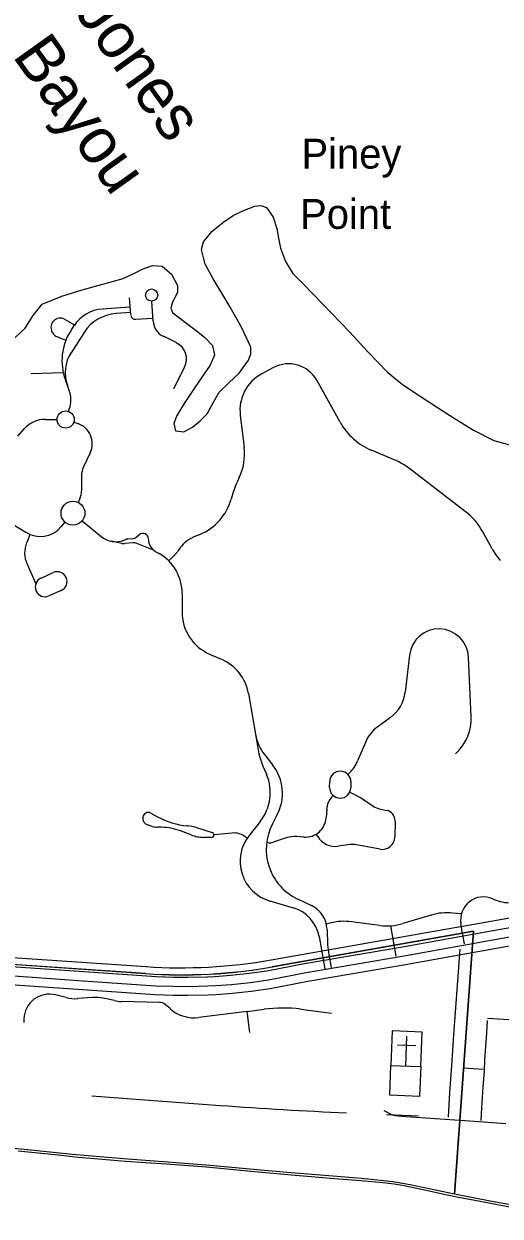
# Model space of a CAD drawing. Extents: x 1219626 to 1426462, y 456797 to 752399.
# Drawn here: x 1355137 to 1360322, y 507054 to 520029 of the extents above; entities that cross this region are included whole.
import ezdxf

# ---------------------------------------------------------------- set-up
doc = ezdxf.new("R2010")
doc.units = 0
for name, color, linetype in [('Cities Incorporated Area', 7, 'Continuous'), ('City Streets', 7, 'Continuous'), ('County Routes Highway Center Lines', 7, 'Continuous'), ('Culture', 7, 'Continuous'), ('Geographic Features Text', 7, 'Continuous'), ('Islands Coastal', 7, 'Continuous'), ('Local Roads Improved', 7, 'Continuous'), ('Local Roads Paved', 7, 'Continuous'), ('Narrow River Creek and Branch and Slough Text', 7, 'Continuous'), ('State Park', 7, 'Continuous'), ('Uninventoried Roads and Features', 7, 'Continuous'), ('US Route Divided Highway Outline and Fill', 7, 'Continuous'), ('US Routes Highway Center Lines', 7, 'Continuous')]:
    doc.layers.add(name, color=color, linetype=linetype)

msp = doc.modelspace()

# ---------------------------------------------------------------- linework, layer by layer
at = {"layer": 'Cities Incorporated Area'}
for p, q in [((1357829, 509842), (1362244, 510623)), ((1360031, 510156), (1357842, 509768)), ((1359826, 507294), (1360031, 510156)), ((1353998, 509939), (1356468, 509770)), ((1356462, 509695), (1354009, 509863))]:
    msp.add_line(p, q, dxfattribs=at)
msp.add_lwpolyline([(1370185, 505966), (1369736, 506041), (1369469, 506091), (1369156, 506149), (1368830, 506211), (1368444, 506281), (1368109, 506342), (1367623, 506434), (1367205, 506515), (1366692, 506577), (1366135, 506624), (1365502, 506720), (1364877, 506807), (1364210, 506885), (1363687, 506943), (1363240, 506974), (1362820, 506987), (1362341, 507033), (1361833, 507031), (1361500, 507049), (1361127, 507071), (1360660, 507136), (1360230, 507215), (1359826, 507294)], dxfattribs=at)
for radius, start, end in [(5649, 266.1138, 279.9776), (5725, 266.1139, 279.9777)]:
    msp.add_arc((1356850, 515406), radius, start, end, dxfattribs=at)
at = {"layer": 'City Streets'}
for p, q in [((1359884, 509960), (1359858, 509616)), ((1359858, 509616), (1359833, 509273)), ((1359833, 509273), (1359816, 509026)), ((1360180, 509185), (1360172, 509045)), ((1359816, 509026), (1359792, 508691)), ((1360172, 509045), (1360151, 508756)), ((1360151, 508756), (1360147, 508632)), ((1359792, 508691), (1359770, 508400)), ((1359926, 508667), (1360137, 508654)), ((1360147, 508632), (1360135, 508462)), ((1359770, 508400), (1359755, 508133))]:
    msp.add_line(p, q, dxfattribs=at)
for points in [[(1360185, 509210), (1360532, 509187), (1361041, 509152)], [(1360135, 508462), (1360116, 508173), (1360112, 508096)]]:
    msp.add_lwpolyline(points, dxfattribs=at)
for centre, start, end in [((1359859, 509616), 175.5828, 175.8857), ((1359834, 509273), 175.8857, 176.0894), ((1359815, 509026), 355.9555, 356.0894), ((1360171, 509045), 355.9825, 356.4237), ((1360152, 508756), 175.9825, 178.0021), ((1359791, 508691), 355.7108, 355.9555), ((1360146, 508632), 356.0773, 358.0021), ((1359771, 508400), 175.7108, 176.585), ((1360136, 508462), 176.0773, 176.2748)]:
    msp.add_arc(centre, 1, start, end, dxfattribs=at)
at = {"layer": 'County Routes Highway Center Lines'}
for p, q in [((1359056, 508205), (1359148, 508156)), ((1359148, 508156), (1359181, 508150)), ((1359181, 508150), (1359250, 508144)), ((1359250, 508144), (1359509, 508125)), ((1359509, 508125), (1360044, 508088)), ((1360044, 508088), (1360385, 508064))]:
    msp.add_line(p, q, dxfattribs=at)
at = {"layer": 'Culture'}
for p, q in [((1359148, 509070), (1359133, 508695)), ((1359472, 509057), (1359148, 509070)), ((1359295, 508689), (1359308, 509014)), ((1359458, 508682), (1359472, 509057)), ((1359204, 508918), (1359404, 508910)), ((1359133, 508695), (1359458, 508682))]:
    msp.add_line(p, q, dxfattribs=at)
msp.add_lwpolyline([(1359133, 508695), (1359458, 508682), (1359445, 508358), (1359120, 508370)], close=True, dxfattribs=at)
at = {"layer": 'Islands Coastal'}
for points in [[(1354993, 516569), (1355151, 516717), (1355237, 516857), (1355336, 516979), (1355552, 517065), (1355773, 517133), (1355996, 517195), (1356217, 517258), (1356328, 517308), (1356436, 517364), (1356538, 517398), (1356642, 517391), (1356745, 517305), (1356811, 517183), (1356809, 517108), (1356752, 516989), (1356737, 516934), (1356755, 516889), (1356883, 516789), (1357013, 516693), (1357106, 516615), (1357192, 516530), (1357211, 516424), (1357164, 516314), (1357067, 516172), (1356970, 516030), (1356884, 515899), (1356801, 515768), (1356771, 515680), (1356789, 515599), (1356878, 515589), (1356974, 515641), (1357058, 515708), (1357132, 515786), (1357199, 515905), (1357263, 516022), (1357369, 516121), (1357480, 516228), (1357581, 516369), (1357610, 516440), (1357607, 516510), (1357507, 516728), (1357385, 516945), (1357291, 517100), (1357198, 517255), (1357112, 517413), (1357071, 517574), (1357094, 517658), (1357189, 517772), (1357313, 517876), (1357415, 517943), (1357521, 517993), (1357652, 518047), (1357718, 518054), (1357778, 518031), (1357853, 517927), (1357893, 517804), (1357911, 517697), (1357932, 517590), (1357985, 517443), (1358067, 517314), (1358179, 517199), (1358292, 517084), (1358486, 516880), (1358681, 516677), (1358887, 516457), (1359096, 516238), (1359261, 516104), (1359441, 515986), (1359630, 515862), (1359820, 515740), (1360031, 515607), (1360255, 515494), (1360503, 515425)], [(1360635, 507114), (1360027, 507227), (1359886, 507253), (1359745, 507284), (1359465, 507346), (1359277, 507383), (1359169, 507401), (1359045, 507416), (1358806, 507438), (1358567, 507458), (1358090, 507498), (1357609, 507542), (1357127, 507586), (1356685, 507620), (1356243, 507650), (1355949, 507674), (1355730, 507694), (1355512, 507717), (1355075, 507762)]]:
    msp.add_lwpolyline(points, dxfattribs=at)
at = {"layer": 'Local Roads Improved'}
for p, q in [((1357569, 509282), (1357752, 509306)), ((1358151, 509307), (1358488, 509265))]:
    msp.add_line(p, q, dxfattribs=at)
msp.add_arc((1357955, 507719), 1600, 82.968, 97.2788, dxfattribs=at)
at = {"layer": 'Local Roads Paved'}
for p, q in [((1356296, 516947), (1355991, 516926)), ((1356302, 516861), (1356289, 517047)), ((1356545, 516795), (1356530, 517012)), ((1355581, 516814), (1355689, 516754)), ((1356300, 516887), (1356141, 516876)), ((1356355, 516814), (1356540, 516827)), ((1355449, 516669), (1355443, 516681)), ((1355683, 516745), (1355648, 516691)), ((1355794, 516672), (1355651, 516451)), ((1355594, 516585), (1355501, 516622)), ((1356796, 516560), (1356656, 516629)), ((1356771, 516056), (1356887, 516292)), ((1357855, 516289), (1357729, 516221)), ((1355566, 516233), (1355218, 516220)), ((1355631, 516041), (1355589, 516157)), ((1358580, 515695), (1358326, 516150)), ((1355623, 515811), (1355632, 515836)), ((1357493, 515769), (1357536, 515422)), ((1355071, 515542), (1355144, 515624)), ((1355371, 515725), (1355498, 515724)), ((1355680, 515694), (1355724, 515679)), ((1359169, 515286), (1358920, 515390)), ((1355860, 515362), (1355787, 515208)), ((1355765, 515110), (1355765, 514948)), ((1359943, 514723), (1359324, 515197)), ((1357479, 515086), (1357459, 515043)), ((1355746, 514863), (1355727, 514822)), ((1357421, 514947), (1357395, 514857)), ((1354985, 514603), (1355158, 514496)), ((1355542, 514554), (1355587, 514606)), ((1355772, 514622), (1355978, 514451)), ((1355203, 514473), (1355168, 514386)), ((1356361, 514442), (1356393, 514470)), ((1357053, 514471), (1356973, 514438)), ((1360234, 514317), (1360132, 514503)), ((1356205, 514376), (1356089, 514398)), ((1356229, 514411), (1356251, 514420)), ((1356323, 514382), (1356232, 514374)), ((1356269, 514424), (1356324, 514427)), ((1356549, 514302), (1356369, 514375)), ((1356844, 514333), (1356814, 514290)), ((1356568, 514289), (1356610, 514265)), ((1356791, 514263), (1356714, 514185)), ((1355172, 514151), (1355268, 513937)), ((1355324, 513998), (1355458, 514058)), ((1355597, 514005), (1355598, 514002)), ((1355272, 513857), (1355271, 513859)), ((1355545, 513864), (1355410, 513804)), ((1356860, 513828), (1356859, 513633)), ((1357160, 513170), (1357287, 513115)), ((1359336, 513160), (1359290, 512757)), ((1360007, 512488), (1359978, 513137)), ((1357581, 512742), (1357688, 512129)), ((1359127, 512479), (1358990, 512380)), ((1358855, 512210), (1358770, 512008)), ((1357759, 512074), (1357845, 511965)), ((1359835, 512086), (1359851, 512101)), ((1357740, 511953), (1357781, 511857)), ((1358584, 511896), (1358585, 511896)), ((1358682, 511877), (1358665, 511861)), ((1358466, 511720), (1358467, 511783)), ((1358698, 511779), (1358697, 511716)), ((1358504, 511632), (1358491, 511617)), ((1358580, 511603), (1358579, 511603)), ((1358685, 511667), (1358797, 511611)), ((1358434, 511482), (1358428, 511390)), ((1358822, 511596), (1358940, 511517)), ((1359018, 511484), (1359088, 511469)), ((1356431, 511392), (1356432, 511395)), ((1356520, 511441), (1356593, 511400)), ((1357712, 511351), (1357589, 511196)), ((1357896, 511424), (1357844, 511325)), ((1359179, 511354), (1359175, 511178)), ((1356535, 511295), (1356484, 511311)), ((1356637, 511286), (1356591, 511287)), ((1356957, 511203), (1356843, 511246)), ((1356917, 511302), (1356923, 511302)), ((1357007, 511286), (1357187, 511231)), ((1357406, 511223), (1357205, 511204)), ((1358338, 511186), (1358321, 511213)), ((1357180, 511175), (1357093, 511176)), ((1357205, 511209), (1357206, 511202)), ((1357569, 511168), (1357537, 511190)), ((1357800, 511118), (1357781, 511121)), ((1357993, 511171), (1357850, 511123)), ((1358187, 511180), (1358110, 511186)), ((1358688, 511097), (1358559, 511080)), ((1359016, 511048), (1358759, 511096)), ((1357816, 510484), (1358068, 510411)), ((1358118, 510506), (1358268, 510434)), ((1360242, 510508), (1360266, 510498)), ((1359573, 510331), (1359263, 510238)), ((1359900, 510344), (1359806, 510353)), ((1358482, 510246), (1358430, 510233)), ((1358438, 510175), (1358444, 510008)), ((1359013, 510218), (1358704, 510258)), ((1359192, 509885), (1359134, 510214)), ((1359935, 510017), (1359896, 510235)), ((1358351, 510096), (1358412, 509747)), ((1358456, 509899), (1358481, 509760)), ((1355597, 509433), (1355480, 509462)), ((1355886, 509434), (1355723, 509422)), ((1356123, 509400), (1356000, 509426)), ((1356613, 509381), (1356198, 509391)), ((1356732, 509309), (1356676, 509357)), ((1357569, 509282), (1357043, 509215)), ((1357597, 509052), (1357569, 509282)), ((1355138, 509203), (1355137, 509160))]:
    msp.add_line(p, q, dxfattribs=at)
for centre, radius in [((1356528, 517078), 66.1), ((1355592, 515723), 93.3), ((1355672, 514704), 130)]:
    msp.add_circle(centre, radius, dxfattribs=at)
for centre, radius, start, end in [((1356019, 516527), 400, 93.9349, 147.0644), ((1355532, 516727), 100, 61.0142, 207.2874), ((1356171, 516427), 450, 93.9349, 147.0644), ((1356352, 516864), 50, 183.9349, 273.9349), ((1356744, 516808), 200, 183.9349, 243.8), ((1355538, 516715), 100, 207.2874, 248.3791), ((1356152, 516364), 600, 147.0644, 200.256), ((1356708, 516380), 200, 333.8, 63.8), ((1355987, 516234), 400, 147.0644, 200.256), ((1358020, 515980), 350, 29.1549, 118.0369), ((1357940, 515824), 450, 118.0369, 186.9574), ((1355350, 515938), 300, 340.2601, 20.256), ((1355368, 515425), 300, 89.4323, 138.3813), ((1355652, 515461), 230, 334.6919, 71.7858), ((1359191, 516036), 700, 209.1549, 247.2596), ((1356940, 515349), 600, 333.9583, 6.9574), ((1358899, 514640), 700, 52.6137, 67.2596), ((1355995, 515110), 230, 154.6919, 180), ((1357998, 514780), 600, 153.9583, 163.8188), ((1355565, 514948), 200, 334.9473, 360), ((1356819, 515024), 600, 292.9428, 343.8188), ((1359518, 514167), 700, 28.6933, 52.6137), ((1355315, 514751), 300, 238.2715, 319.0237), ((1356433, 514425), 60, 358.3831, 131.2007), ((1355446, 514273), 300, 157.9901, 204.0913), ((1356138, 514644), 250, 230.3746, 291.4579), ((1356224, 514474), 100, 258.9121, 274.6693), ((1356273, 514364), 60, 93.2722, 111.4579), ((1356331, 514282), 100, 67.9425, 94.6693), ((1356321, 514487), 60, 273.2722, 311.2007), ((1356643, 514419), 150, 178.3831, 240.0054), ((1357090, 514161), 300, 112.9428, 145.022), ((1356360, 513832), 500, 359.6051, 60.0054), ((1356650, 514404), 200, 314.9972, 325.022), ((1360848, 514653), 700, 208.6933, 221.3329), ((1355366, 513902), 105, 114.0913, 204.0913), ((1355501, 513962), 105, 24.0913, 114.0913), ((1355502, 513960), 105, 294.0913, 24.0913), ((1355367, 513900), 105, 204.0913, 294.0913), ((1357359, 513629), 500, 179.6051, 246.6336), ((1359656, 513123), 322, 2.6012, 173.3986), ((1357089, 512656), 500, 9.8608, 66.6335), ((1358892, 512803), 400, 305.884, 353.3986), ((1359508, 512465), 500, 313.2792, 2.6012), ((1358151, 512384), 500, 189.8608, 218.3529), ((1359224, 512056), 400, 125.884, 157.2809), ((1358476, 512266), 800, 189.8608, 203.0507), ((1358402, 512163), 400, 314.4379, 337.2809), ((1357453, 511655), 500, 332.4595, 38.3529), ((1358582, 511781), 115, 88.9396, 178.9396), ((1358583, 511781), 115, 358.9396, 88.9396), ((1357320, 511662), 500, 321.5512, 23.0507), ((1358658, 511467), 225, 138.1848, 176.2705), ((1358581, 511718), 115, 178.9396, 268.9396), ((1358582, 511718), 115, 268.9396, 358.9396), ((1358697, 511410), 225, 56.0564, 63.5298), ((1359065, 511704), 225, 236.0564, 257.8991), ((1356506, 511383), 75, 173.2936, 253.0642), ((1356491, 511388), 60, 60.9327, 173.2936), ((1356982, 512100), 800, 240.9327, 265.3307), ((1358203, 511404), 225, 265.8129, 356.2705), ((1359064, 511357), 115, 358.8662, 77.8991), ((1356593, 511487), 200, 253.0642, 269.1811), ((1356628, 510686), 600, 69.0342, 89.1811), ((1356890, 510903), 400, 73.093, 85.3307), ((1357180, 511207), 25, 5.4719, 73.093), ((1357425, 511024), 200, 55.884, 95.4719), ((1358376, 511047), 600, 152.4595, 244.4992), ((1357101, 511576), 400, 249.0342, 268.9385), ((1357181, 511200), 25, 268.9385, 5.4719), ((1357941, 510916), 450, 141.5512, 253.8694), ((1357814, 511232), 115, 262.9687, 288.4439), ((1358088, 510886), 300, 85.8129, 108.4439), ((1358529, 511303), 225, 211.5551, 277.4997), ((1358718, 510874), 225, 79.5032, 97.4997), ((1359040, 511181), 135, 259.5032, 358.8662), ((1358138, 510164), 300, 2.16, 64.4992), ((1360142, 510279), 250, 66.4905, 190.0324), ((1360426, 510865), 400, 246.4905, 277.4997), ((1357957, 510027), 400, 10.0324, 73.8694), ((1359746, 509756), 600, 84.2864, 106.7075), ((1358626, 509663), 600, 82.5246, 103.9498), ((1359091, 510813), 600, 262.5246, 286.7075), ((1359244, 510038), 800, 182.16, 190.0324), ((1355413, 509195), 275, 75.9567, 178.4933), ((1355694, 509821), 400, 255.9567, 274.2386), ((1355916, 509035), 400, 77.7934, 94.2386), ((1356208, 509791), 400, 257.7934, 268.6824), ((1356610, 509281), 100, 49.2216, 88.6824), ((1356993, 509612), 400, 229.2216, 277.2788)]:
    msp.add_arc(centre, radius, start, end, dxfattribs=at)
at = {"layer": 'State Park'}
for p, q in [((1357842, 509768), (1360031, 510156)), ((1360031, 510156), (1359826, 507294)), ((1352884, 509942), (1356462, 509695))]:
    msp.add_line(p, q, dxfattribs=at)
msp.add_lwpolyline([(1359826, 507294), (1359342, 507396), (1359154, 507428), (1358814, 507463), (1358366, 507500), (1357999, 507531), (1357559, 507571), (1357166, 507607), (1356706, 507643), (1356223, 507677), (1355668, 507726), (1355141, 507780), (1354663, 507822), (1354349, 507846), (1354008, 507859), (1353552, 507873), (1353276, 507904), (1352991, 507938), (1352743, 507969)], dxfattribs=at)
msp.add_arc((1356874, 514966), 5287, 265.5368, 280.5547, dxfattribs=at)
at = {"layer": 'Uninventoried Roads and Features'}
for p, q in [((1355879, 508363), (1357274, 508260)), ((1359084, 508161), (1359435, 508147))]:
    msp.add_line(p, q, dxfattribs=at)
msp.add_arc((1360806, 556130), 48000, 265.7804, 267.4243, dxfattribs=at)
at = {"layer": 'US Route Divided Highway Outline and Fill'}
for points in [[(1354579, 509801), (1355790, 509716), (1356578, 509662), (1356765, 509656), (1356921, 509655), (1357138, 509660), (1357218, 509663), (1357390, 509676), (1357589, 509697), (1357784, 509725), (1358194, 509805), (1359259, 509986), (1360224, 510160), (1361674, 510417)], [(1361709, 510220), (1360259, 509963), (1359293, 509789), (1358230, 509608), (1357818, 509527), (1357613, 509498), (1357408, 509476), (1357229, 509463), (1357144, 509460), (1356922, 509455), (1356761, 509456), (1356568, 509462), (1355777, 509516), (1354566, 509601)]]:
    msp.add_lwpolyline(points, dxfattribs=at)
at = {"layer": 'US Routes Highway Center Lines'}
msp.add_lwpolyline([(1354573, 509701), (1355784, 509616), (1356573, 509562), (1356763, 509556), (1356922, 509555), (1357141, 509560), (1357224, 509563), (1357399, 509576), (1357601, 509598), (1357801, 509626), (1358212, 509706), (1359276, 509888), (1360241, 510062), (1361691, 510318)], dxfattribs=at)

# ---------------------------------------------------------------- texts
at = {"layer": 'Geographic Features Text'}
for s, p in [('Piney', (1358160, 518454)), ('Point', (1358145, 517798))]:
    msp.add_text(s, height=325, rotation=359.9997, dxfattribs=at).set_placement(p)
at = {"layer": 'Narrow River Creek and Branch and Slough Text'}
for s, p in [('Jones', (1355679, 520163)), ('Bayou', (1355005, 519681))]:
    msp.add_text(s, height=500, rotation=305.4994, dxfattribs=at).set_placement(p)

doc.saveas('drawing.dxf')
